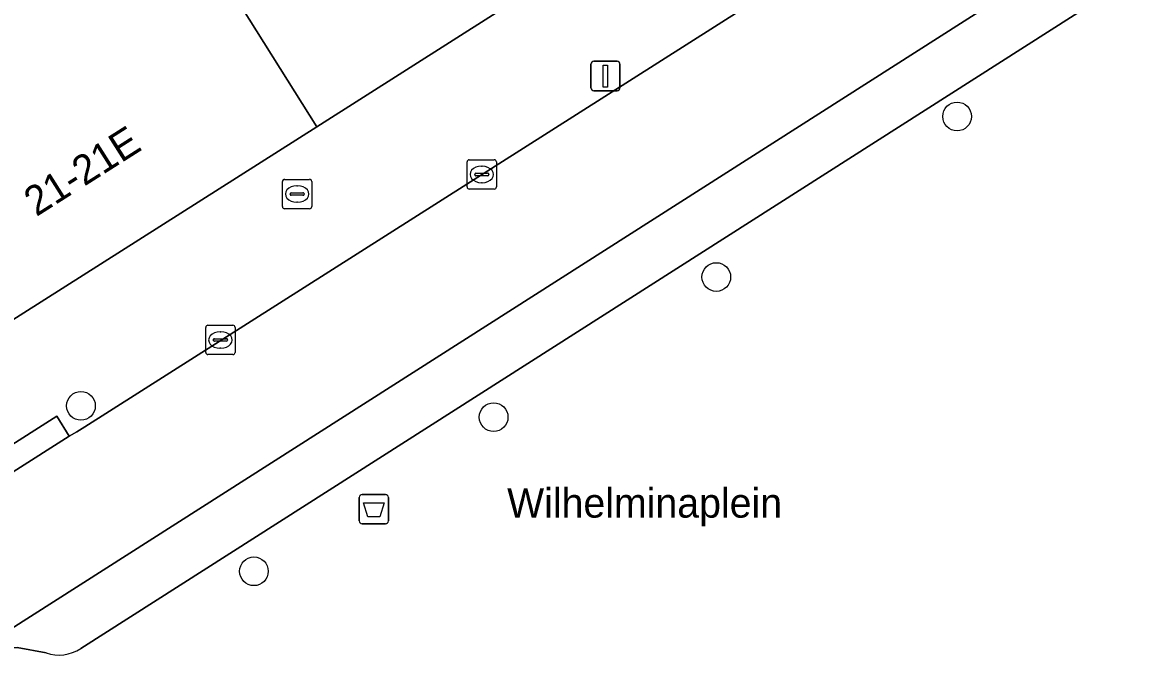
# Model space of a CAD drawing. Extents: x 160663 to 161506, y 382245 to 383291.
# Drawn here: x 160815.49 to 160853.7, y 383197.65 to 383219.69 of the extents above; entities that cross this region are included whole.
import ezdxf

# ---------------------------------------------------------------- set-up
doc = ezdxf.new("R2010")
doc.units = 0
for name, color, linetype in [('IMGEO_Afvalbak', 7, 'Continuous'), ('IMGEO_Boom', 7, 'Continuous'), ('IMGEO_Brandkraan', 7, 'Continuous'), ('IMGEO_Kolk', 7, 'Continuous'), ('IMGEO_Lichtmast', 7, 'Continuous'), ('IMGEO_Openbare_ruimte_label', 7, 'Continuous'), ('IMGEO_Pand', 7, 'Continuous'), ('IMGEO_Pand_nummerreeks', 7, 'Continuous'), ('IMGEO_Parkeervlak_gesloten', 7, 'Continuous'), ('IMGEO_Rijbaan_lokaal_gesloten', 7, 'Continuous'), ('IMGEO_Voetgangersgebied_open', 7, 'Continuous'), ('IMGEO_Voetpad_open', 7, 'Continuous')]:
    doc.layers.add(name, color=color, linetype=linetype)

msp = doc.modelspace()

# ---------------------------------------------------------------- linework, layer by layer
at = {"layer": 'IMGEO_Afvalbak'}
for p, q in [((160826.959, 383202.715), (160826.959, 383203.515)), ((160826.959, 383203.515), (160826.959, 383202.715)), ((160827.059, 383203.615), (160827.849, 383203.615)), ((160827.849, 383203.615), (160827.059, 383203.615)), ((160827.949, 383203.515), (160827.949, 383202.715)), ((160827.949, 383202.715), (160827.949, 383203.515)), ((160827.849, 383202.615), (160827.059, 383202.615)), ((160827.059, 383202.615), (160827.849, 383202.615))]:
    msp.add_line(p, q, dxfattribs=at)
msp.add_lwpolyline([(160827.102, 383203.329), (160827.806, 383203.329), (160827.657, 383202.859), (160827.251, 383202.859), (160827.102, 383203.329)], dxfattribs=at)
for centre, start, end in [((160827.059, 383203.515), 90, 180), ((160827.059, 383203.515), 90, 180), ((160827.849, 383203.515), 0, 90), ((160827.849, 383203.515), 360, 90), ((160827.059, 383202.715), 180, 270), ((160827.059, 383202.715), 180, 270), ((160827.849, 383202.715), 270, 0), ((160827.849, 383202.715), 270, 0)]:
    msp.add_arc(centre, 0.1, start, end, dxfattribs=at)
at = {"layer": 'IMGEO_Boom'}
for centre in [(160847.318, 383216.489), (160839.117, 383211.021), (160817.481, 383206.633), (160831.534, 383206.25), (160823.371, 383201)]:
    msp.add_circle(centre, 0.489, dxfattribs=at)
at = {"layer": 'IMGEO_Brandkraan'}
for p, q in [((160824.342, 383213.422), (160824.342, 383214.274)), ((160824.417, 383214.348), (160825.269, 383214.348)), ((160824.83, 383214.128), (160824.855, 383214.128)), ((160825.343, 383214.274), (160825.343, 383213.422)), ((160824.601, 383213.842), (160824.601, 383213.854)), ((160825.039, 383213.805), (160824.641, 383213.805)), ((160824.644, 383213.891), (160825.042, 383213.891)), ((160825.085, 383213.854), (160825.085, 383213.842)), ((160825.269, 383213.348), (160824.417, 383213.348)), ((160824.853, 383213.568), (160824.828, 383213.568))]:
    msp.add_line(p, q, dxfattribs=at)
for points in [[(160824.342, 383213.422), (160824.342, 383214.274)], [(160824.417, 383214.348), (160825.269, 383214.348)], [(160825.343, 383214.274), (160825.343, 383213.422)], [(160825.269, 383213.348), (160824.417, 383213.348)]]:
    msp.add_lwpolyline(points, dxfattribs=at)
for centre, radius, start, end in [((160824.419, 383214.272), 0.0765, 91.552, 178.448), ((160824.419, 383214.272), 0.0765, 91.552, 178.448), ((160825.267, 383214.272), 0.0765, 1.552, 88.448), ((160825.267, 383214.272), 0.0765, 1.552, 88.448), ((160824.641, 383213.851), 0.0403, 85.8775, 175.7526), ((160824.638, 383213.841), 0.0366, 178.938, 274.7102), ((160825.042, 383213.848), 0.043, 264.8664, 352.4533), ((160825.046, 383213.853), 0.0386, 1.7309, 96.639), ((160824.419, 383213.424), 0.0765, 181.552, 268.448), ((160824.419, 383213.424), 0.0765, 181.552, 268.448), ((160825.267, 383213.424), 0.0765, 271.552, 358.448), ((160825.267, 383213.424), 0.0765, 271.552, 358.448)]:
    msp.add_arc(centre, radius, start, end, dxfattribs=at)
for centre, major_axis, ratio, start_param, end_param in [((160824.829, 383213.848), (-0.387, 0.002), 0.722429, 4.712389, 7.853982), ((160824.854, 383213.848), (-0.39, 0.002), 0.717154, 1.570796, 4.712389)]:
    msp.add_ellipse(centre, major_axis=major_axis, ratio=ratio, start_param=start_param, end_param=end_param, dxfattribs=at)
at = {"layer": 'IMGEO_Kolk'}
for p, q in [((160830.631, 383214.088), (160830.631, 383214.94)), ((160830.706, 383215.014), (160831.558, 383215.014)), ((160831.632, 383214.94), (160831.632, 383214.088)), ((160830.89, 383214.508), (160830.89, 383214.52)), ((160831.328, 383214.471), (160830.93, 383214.471)), ((160830.933, 383214.557), (160831.331, 383214.557)), ((160831.119, 383214.794), (160831.144, 383214.794)), ((160831.374, 383214.52), (160831.374, 383214.508)), ((160831.142, 383214.234), (160831.117, 383214.234)), ((160831.558, 383214.014), (160830.706, 383214.014)), ((160821.729, 383208.452), (160821.729, 383209.304)), ((160821.804, 383209.378), (160822.656, 383209.378)), ((160822.217, 383209.158), (160822.242, 383209.158)), ((160822.73, 383209.304), (160822.73, 383208.452)), ((160821.988, 383208.872), (160821.988, 383208.884)), ((160822.426, 383208.835), (160822.028, 383208.835)), ((160822.031, 383208.921), (160822.429, 383208.921)), ((160822.472, 383208.884), (160822.472, 383208.872)), ((160822.656, 383208.378), (160821.804, 383208.378)), ((160822.24, 383208.598), (160822.215, 383208.598))]:
    msp.add_line(p, q, dxfattribs=at)
for points in [[(160830.631, 383214.088), (160830.631, 383214.94)], [(160830.706, 383215.014), (160831.558, 383215.014)], [(160831.632, 383214.94), (160831.632, 383214.088)], [(160831.558, 383214.014), (160830.706, 383214.014)], [(160821.729, 383208.452), (160821.729, 383209.304)], [(160821.804, 383209.378), (160822.656, 383209.378)], [(160822.73, 383209.304), (160822.73, 383208.452)], [(160822.656, 383208.378), (160821.804, 383208.378)]]:
    msp.add_lwpolyline(points, dxfattribs=at)
for centre, radius, start, end in [((160830.708, 383214.938), 0.0765, 91.552, 178.448), ((160830.708, 383214.938), 0.0765, 91.552, 178.448), ((160831.556, 383214.938), 0.0765, 1.552, 88.448), ((160831.556, 383214.938), 0.0765, 1.552, 88.448), ((160830.93, 383214.517), 0.0403, 85.8775, 175.7526), ((160830.927, 383214.507), 0.0366, 178.938, 274.7102), ((160831.331, 383214.514), 0.043, 264.8664, 352.4533), ((160831.335, 383214.519), 0.0386, 1.7309, 96.639), ((160830.708, 383214.09), 0.0765, 181.552, 268.448), ((160830.708, 383214.09), 0.0765, 181.552, 268.448), ((160831.556, 383214.09), 0.0765, 271.552, 358.448), ((160831.556, 383214.09), 0.0765, 271.552, 358.448), ((160821.806, 383209.302), 0.0765, 91.552, 178.448), ((160821.806, 383209.302), 0.0765, 91.552, 178.448), ((160822.654, 383209.302), 0.0765, 1.552, 88.448), ((160822.654, 383209.302), 0.0765, 1.552, 88.448), ((160822.028, 383208.881), 0.0403, 85.8775, 175.7526), ((160822.025, 383208.871), 0.0366, 178.938, 274.7102), ((160822.429, 383208.878), 0.043, 264.8664, 352.4533), ((160822.433, 383208.883), 0.0386, 1.7309, 96.639), ((160821.806, 383208.454), 0.0765, 181.552, 268.448), ((160821.806, 383208.454), 0.0765, 181.552, 268.448), ((160822.654, 383208.454), 0.0765, 271.552, 358.448), ((160822.654, 383208.454), 0.0765, 271.552, 358.448)]:
    msp.add_arc(centre, radius, start, end, dxfattribs=at)
for centre, major_axis, ratio, start_param, end_param in [((160831.118, 383214.514), (-0.387, 0.002), 0.722429, 4.712389, 7.853982), ((160831.143, 383214.514), (-0.39, 0.002), 0.717154, 1.570796, 4.712389), ((160822.216, 383208.878), (-0.387, 0.002), 0.722429, 4.712389, 7.853982), ((160822.241, 383208.878), (-0.39, 0.002), 0.717154, 1.570796, 4.712389)]:
    msp.add_ellipse(centre, major_axis=major_axis, ratio=ratio, start_param=start_param, end_param=end_param, dxfattribs=at)
at = {"layer": 'IMGEO_Lichtmast'}
for p, q in [((160834.846, 383217.467), (160834.846, 383218.267)), ((160834.846, 383218.267), (160834.846, 383217.467)), ((160834.946, 383218.367), (160835.736, 383218.367)), ((160835.736, 383218.367), (160834.946, 383218.367)), ((160835.836, 383218.267), (160835.836, 383217.467)), ((160835.836, 383217.467), (160835.836, 383218.267)), ((160835.736, 383217.367), (160834.946, 383217.367)), ((160834.946, 383217.367), (160835.736, 383217.367))]:
    msp.add_line(p, q, dxfattribs=at)
msp.add_lwpolyline([(160835.266, 383218.242), (160835.416, 383218.242), (160835.416, 383217.492), (160835.266, 383217.492), (160835.266, 383218.242)], dxfattribs=at)
for centre, start, end in [((160834.946, 383218.267), 90, 180), ((160834.946, 383218.267), 90, 180), ((160835.736, 383218.267), 0, 90), ((160835.736, 383218.267), 360, 90), ((160834.946, 383217.467), 180, 270), ((160834.946, 383217.467), 180, 270), ((160835.736, 383217.467), 270, 0), ((160835.736, 383217.467), 270, 0)]:
    msp.add_arc(centre, 0.1, start, end, dxfattribs=at)
at = {"layer": 'IMGEO_Pand'}
for points in [[(160825.512, 383216.14), (160831.616, 383220.015), (160826.434, 383228.229), (160821.417, 383236.127), (160821.252, 383236.022), (160819.975, 383238.034), (160816.939, 383236.707), (160818.521, 383234.217), (160818.241, 383234.04), (160822.276, 383227.688), (160819.403, 383225.863)], [(160825.512, 383216.14), (160819.403, 383225.863), (160818.107, 383227.903), (160806.764, 383220.698), (160814.215, 383208.968)]]:
    msp.add_lwpolyline(points, close=True, dxfattribs=at)
at = {"layer": 'IMGEO_Parkeervlak_gesloten'}
for points in [[(160867.459, 383233.842), (160866.622, 383232.757), (160865.378, 383231.474), (160864.441, 383230.558), (160863.852, 383230.131), (160814.182, 383198.457), (160813.512, 383198.029), (160814.275, 383198.311), (160815.313, 383198.409), (160816.291, 383198.226)], [(160817.471, 383198.373), (160864.841, 383228.581)]]:
    msp.add_lwpolyline(points, dxfattribs=at)
msp.add_arc((160816.737, 383199.458), 1.31, 250.1196, 304.0826, dxfattribs=at)
at = {"layer": 'IMGEO_Rijbaan_lokaal_gesloten'}
msp.add_lwpolyline([(160860.67, 383233.313), (160857.968, 383231.595), (160854.957, 383229.661), (160817.61, 383205.918), (160817.342, 383205.747), (160817.084, 383205.606), (160813.254, 383203.171), (160811.78, 383202.234), (160814.182, 383198.457), (160863.852, 383230.131)], dxfattribs=at)
at = {"layer": 'IMGEO_Voetgangersgebied_open'}
for points in [[(160864.841, 383228.581), (160817.471, 383198.373)], [(160816.291, 383198.226), (160815.313, 383198.409), (160814.275, 383198.311), (160813.512, 383198.029), (160812.384, 383197.277), (160824.203, 383178.755), (160825.075, 383177.569), (160826.976, 383178.905), (160831.12, 383181.818), (160850.335, 383195.323)]]:
    msp.add_lwpolyline(points, dxfattribs=at)
msp.add_arc((160816.737, 383199.458), 1.31, 250.1196, 304.0826, dxfattribs=at)
at = {"layer": 'IMGEO_Voetpad_open'}
for points in [[(160798.038, 383188.212), (160796.863, 383187.404), (160795.551, 383186.201), (160792.947, 383190.262), (160792.705, 383190.642), (160795.973, 383192.72), (160796.215, 383192.339), (160809.966, 383201.081), (160811.78, 383202.234), (160813.254, 383203.171), (160812.828, 383203.848), (160816.658, 383206.283), (160817.084, 383205.606), (160817.342, 383205.747), (160817.61, 383205.918), (160854.957, 383229.661), (160854.707, 383230.056), (160857.727, 383231.975), (160857.968, 383231.595), (160860.67, 383233.313)], [(160831.616, 383220.015), (160825.512, 383216.14), (160814.215, 383208.968), (160811.173, 383207.059), (160803.822, 383202.417), (160799.001, 383199.374), (160793.972, 383196.198), (160793.875, 383196.14), (160793.515, 383195.909), (160793.433, 383196.036), (160790.91, 383194.473), (160791.019, 383194.303), (160790.653, 383194.068), (160790.588, 383194.169), (160787.728, 383192.359), (160788.862, 383190.569), (160789.679, 383189.292), (160790.067, 383189.542), (160791.865, 383186.756), (160794.405, 383182.821), (160793.993, 383182.555), (160795.438, 383180.298)]]:
    msp.add_lwpolyline(points, dxfattribs=at)
msp.add_lwpolyline([(160817.084, 383205.606), (160816.658, 383206.283), (160812.828, 383203.848), (160813.254, 383203.171)], close=True, dxfattribs=at)

# ---------------------------------------------------------------- texts
at = {"layer": 'IMGEO_Openbare_ruimte_label'}
msp.add_text('Wilhelminaplein', height=1, dxfattribs=at).set_placement((160831.993, 383202.827))
at = {"layer": 'IMGEO_Pand_nummerreeks'}
msp.add_text('21-21E', height=1, rotation=32.4098, dxfattribs=at).set_placement((160815.96, 383213.061))

doc.saveas('drawing.dxf')
